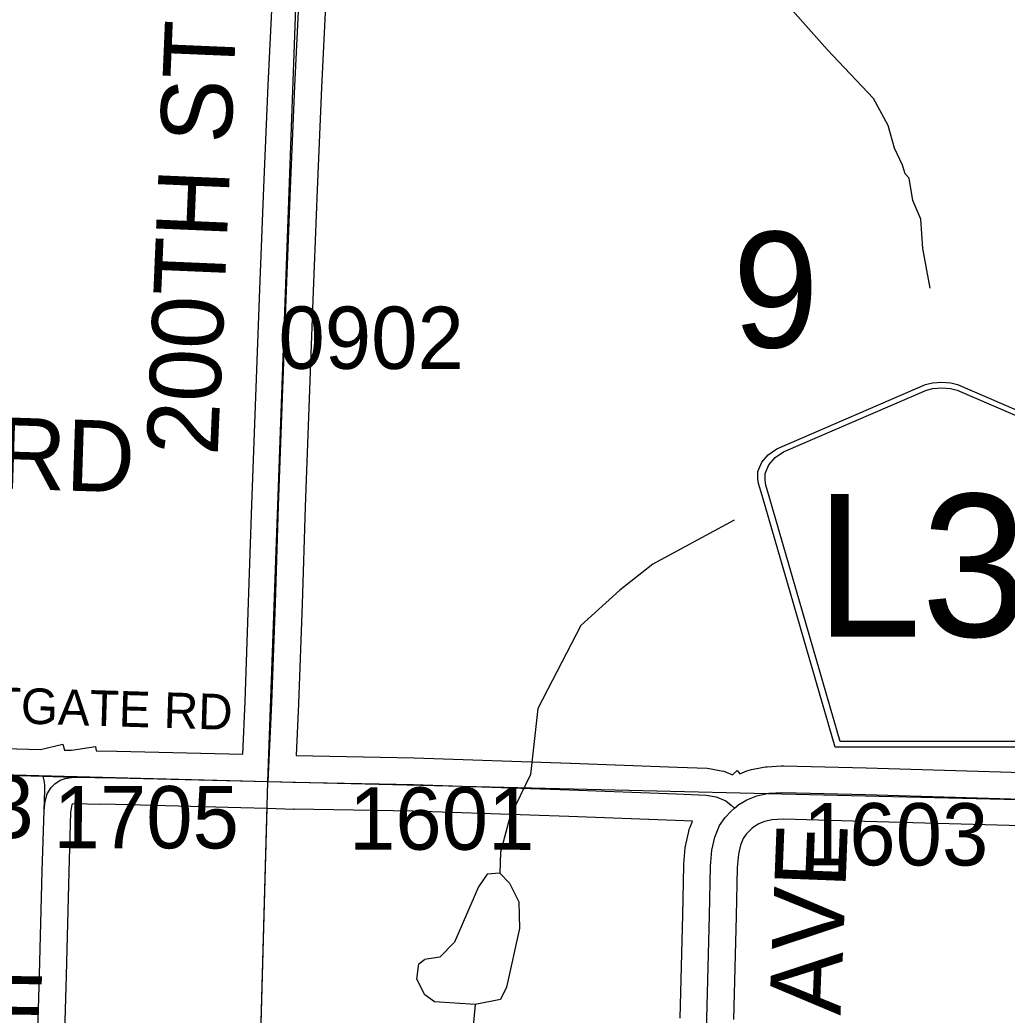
# Model space of a CAD drawing. Extents: x -132.8 to -73.3, y -60 to -26.
# Drawn here: x -119.804 to -118.695, y -34.693 to -33.575 of the extents above; entities that cross this region are included whole.
import ezdxf

# ---------------------------------------------------------------- set-up
doc = ezdxf.new("R2010")
doc.units = 0
for name, color, linetype in [('tdCoHydroRiver', 7, 'Continuous'), ('tdCoSecRdNmbr', 7, 'Continuous'), ('tdCoSecRdTxt', 7, 'Continuous'), ('tdCoSecRteBand', 7, 'Continuous'), ('tdCoSecRteCL', 7, 'Continuous'), ('tdCoSectLine', 7, 'Continuous'), ('tdCoSectLinePart', 7, 'Continuous'), ('tdCoSectNmbr', 7, 'Continuous'), ('tdCoShieldCoRte', 7, 'Continuous'), ('tdCoSurfGravel', 7, 'Continuous')]:
    doc.layers.add(name, color=color, linetype=linetype)

msp = doc.modelspace()

# ---------------------------------------------------------------- linework, layer by layer
at = {"layer": 'tdCoHydroRiver'}
for points in [[(-118.7814, -33.8764), (-118.7896, -33.8321), (-118.7919, -33.7989), (-118.8008, -33.7781), (-118.8048, -33.7528), (-118.8094, -33.7479), (-118.8123, -33.7384), (-118.8213, -33.7192), (-118.8285, -33.6938), (-118.845, -33.6634), (-118.8972, -33.6083), (-118.9569, -33.5404)], [(-119.0014, -34.1371), (-119.0927, -34.1866), (-119.1298, -34.2156), (-119.1735, -34.2554), (-119.2218, -34.3488), (-119.2301, -34.4227), (-119.2535, -34.4709), (-119.264, -34.5101), (-119.2646, -34.5337)], [(-119.2646, -34.5337), (-119.2789, -34.5349), (-119.2887, -34.5489), (-119.3156, -34.6112), (-119.3319, -34.6281), (-119.3493, -34.6308)], [(-119.2646, -34.5337), (-119.2539, -34.5451), (-119.2434, -34.5659), (-119.2426, -34.5959), (-119.257, -34.6617), (-119.2637, -34.6757), (-119.2923, -34.6813)], [(-119.2923, -34.6813), (-119.338, -34.6784), (-119.3488, -34.6703), (-119.3578, -34.6527), (-119.3557, -34.6354), (-119.3493, -34.6308)], [(-119.2923, -34.6813), (-119.2966, -34.7253), (-119.3021, -34.752)]]:
    msp.add_lwpolyline(points, dxfattribs=at)
at = {"layer": 'tdCoSecRteBand'}
for points in [[(-119.9008, -34.3914), (-119.7806, -34.3947), (-119.7552, -34.3887), (-119.7536, -34.3954), (-119.7519, -34.3955), (-119.7467, -34.3956), (-119.7455, -34.3956), (-119.7187, -34.3913), (-119.7179, -34.3962), (-119.695, -34.3967), (-119.695, -34.3967), (-119.6949, -34.3967), (-119.5534, -34.4002), (-119.5506, -34.341), (-119.5467, -34.2295), (-119.5432, -34.12), (-119.5432, -34.1199), (-119.5432, -34.1198), (-119.5385, -33.9985), (-119.5341, -33.8777), (-119.5341, -33.8777), (-119.5341, -33.8776), (-119.5297, -33.7635), (-119.5297, -33.7634), (-119.5297, -33.7633), (-119.5247, -33.6484), (-119.5247, -33.6484), (-119.5247, -33.6483), (-119.5201, -33.5489)], [(-119.4601, -33.5512), (-119.4648, -33.6511), (-119.4697, -33.7659), (-119.4741, -33.8799), (-119.4786, -34.0007), (-119.4786, -34.0008), (-119.4786, -34.0008), (-119.4833, -34.122), (-119.4867, -34.2314), (-119.4867, -34.2315), (-119.4867, -34.2315), (-119.4907, -34.3432), (-119.4907, -34.3434), (-119.4907, -34.3436), (-119.4934, -34.4017), (-119.3612, -34.4041), (-119.361, -34.4041), (-119.3607, -34.4041), (-119.1852, -34.41), (-119.1851, -34.41), (-119.185, -34.41), (-119.0652, -34.4147), (-119.0319, -34.4159), (-119.0296, -34.416), (-119.0273, -34.4165), (-119.0159, -34.4187), (-119.013, -34.4193), (-119.0103, -34.4204), (-119.0035, -34.4232)], [(-119.0035, -34.4232), (-118.9981, -34.4185), (-118.9951, -34.422), (-118.9872, -34.4189), (-118.9847, -34.4179), (-118.982, -34.4173), (-118.9684, -34.4146), (-118.9664, -34.4142), (-118.9644, -34.4141), (-118.9486, -34.4131), (-118.9473, -34.413), (-118.9459, -34.4131), (-118.8532, -34.4155), (-118.8532, -34.4155), (-118.8531, -34.4155), (-118.6773, -34.4207)], [(-119.0621, -34.6965), (-119.0591, -34.5807), (-119.0579, -34.5252), (-119.0579, -34.5243), (-119.0578, -34.5234), (-119.0563, -34.5054), (-119.0561, -34.5034), (-119.0557, -34.5014), (-119.0525, -34.4869), (-119.0519, -34.4843), (-119.0509, -34.4819), (-119.0482, -34.4754), (-119.0674, -34.4747), (-119.0675, -34.4747), (-119.0675, -34.4747), (-119.1873, -34.47), (-119.3625, -34.4641), (-119.4955, -34.4617), (-119.4955, -34.4617), (-119.4961, -34.4617), (-119.4962, -34.4623), (-119.5258, -34.4609), (-119.5555, -34.4602), (-119.6963, -34.4567), (-119.7143, -34.4563), (-119.7143, -34.4565), (-119.7415, -34.4558), (-119.7448, -34.4563), (-119.7449, -34.4564), (-119.7451, -34.4566), (-119.7452, -34.4567), (-119.7458, -34.4588), (-119.7466, -34.4656), (-119.7485, -34.5323), (-119.7517, -34.6487), (-119.7517, -34.6487), (-119.7517, -34.6487), (-119.7549, -34.7641)], [(-118.6792, -34.4807), (-118.8549, -34.4755), (-118.9462, -34.4731), (-118.9586, -34.4738), (-118.9675, -34.4756), (-118.9739, -34.4782), (-118.9787, -34.4811), (-118.9811, -34.4831), (-118.9859, -34.4877), (-118.9878, -34.4898), (-118.9913, -34.4948), (-118.9945, -34.5024), (-118.9967, -34.5124), (-118.9979, -34.5275), (-118.9991, -34.5821), (-118.9991, -34.5821), (-118.9991, -34.5822), (-119.0021, -34.6981)]]:
    msp.add_lwpolyline(points, dxfattribs=at)
at = {"layer": 'tdCoSecRteCL'}
for points in [[(-119.5247, -34.4309), (-119.5206, -34.3422), (-119.5167, -34.2305), (-119.5132, -34.121), (-119.5086, -33.9996), (-119.5041, -33.8788), (-119.4997, -33.7646), (-119.4947, -33.6497), (-119.4901, -33.5498), (-119.4883, -33.4264)], [(-119.0012, -34.4608), (-118.9963, -34.4566), (-118.9872, -34.4512), (-118.9761, -34.4467), (-118.9625, -34.444), (-118.9467, -34.443), (-118.854, -34.4455), (-118.6782, -34.4507), (-118.6311, -34.4524), (-118.6099, -34.4529), (-118.5948, -34.4519), (-118.5883, -34.4509), (-118.5783, -34.4492), (-118.5682, -34.4458), (-118.5586, -34.4406), (-118.5512, -34.4352), (-118.544, -34.4282), (-118.5376, -34.4206), (-118.5312, -34.4107), (-118.5298, -34.4072)], [(-119.9016, -34.4213), (-119.7775, -34.4248)], [(-119.7765, -34.4634), (-119.7756, -34.4406), (-119.7756, -34.4344), (-119.7764, -34.4297), (-119.7775, -34.4248)], [(-119.7775, -34.4248), (-119.7662, -34.4251), (-119.7435, -34.4257)], [(-119.7765, -34.4634), (-119.7753, -34.4528), (-119.7728, -34.4444), (-119.7686, -34.4375), (-119.7642, -34.4333), (-119.7585, -34.4292), (-119.7526, -34.4272), (-119.7435, -34.4257)], [(-119.7435, -34.4257), (-119.6957, -34.4267), (-119.5247, -34.4309)], [(-119.5247, -34.4309), (-119.4971, -34.4316), (-119.3617, -34.4341), (-119.1862, -34.44), (-119.0663, -34.4447), (-119.033, -34.4459), (-119.0217, -34.4481), (-119.0108, -34.4526), (-119.0047, -34.4573), (-119.0012, -34.4608)], [(-119.7849, -34.7633), (-119.7817, -34.6479), (-119.7785, -34.5315), (-119.7765, -34.4634)], [(-119.1887, -35.5541), (-119.1144, -35.4403), (-119.1004, -35.4174), (-119.0898, -35.3969), (-119.0789, -35.372), (-119.0703, -35.3513), (-119.0612, -35.3232), (-119.0543, -35.2973), (-119.0488, -35.2734), (-119.0466, -35.2522), (-119.0429, -35.1641), (-119.0407, -35.0524), (-119.038, -34.9343), (-119.0358, -34.8174), (-119.0321, -34.6973), (-119.0291, -34.5814), (-119.0279, -34.5259), (-119.0264, -34.5079), (-119.0232, -34.4934), (-119.0178, -34.4803), (-119.0114, -34.4712), (-119.0052, -34.4643), (-119.0012, -34.4608)]]:
    msp.add_lwpolyline(points, dxfattribs=at)
at = {"layer": 'tdCoSectLine'}
for points in [[(-119.5251, -34.4309), (-119.4887, -33.4264)], [(-120.5255, -34.4045), (-119.5251, -34.4309)], [(-119.5527, -35.4298), (-119.5251, -34.4309)], [(-119.5251, -34.4309), (-118.5269, -34.4548)]]:
    msp.add_lwpolyline(points, dxfattribs=at)
at = {"layer": 'tdCoSectLinePart'}
msp.add_lwpolyline([(-119.5527, -35.4298), (-119.5259, -34.4605)], dxfattribs=at)
at = {"layer": 'tdCoShieldCoRte'}
for points in [[(-118.8882, -34.3922), (-118.9701, -34.1093), (-118.974, -34.0961), (-118.9747, -34.0902), (-118.9747, -34.0824), (-118.9705, -34.0721), (-118.9632, -34.0636), (-118.9536, -34.0569), (-118.7864, -33.9846), (-118.7788, -33.9829), (-118.7684, -33.982), (-118.758, -33.9829), (-118.7505, -33.9846), (-118.5832, -34.0569), (-118.5736, -34.0636), (-118.5664, -34.0721), (-118.5621, -34.0824), (-118.5621, -34.0902), (-118.5628, -34.0961), (-118.5667, -34.1093), (-118.6487, -34.3922)], [(-118.8823, -34.3858), (-118.962, -34.1106), (-118.9658, -34.0979), (-118.9665, -34.0923), (-118.9665, -34.0848), (-118.9624, -34.0749), (-118.9554, -34.0667), (-118.9462, -34.0603), (-118.7856, -33.9909), (-118.7784, -33.9893), (-118.7684, -33.9884), (-118.7584, -33.9893), (-118.7512, -33.9909), (-118.5906, -34.0603), (-118.5814, -34.0667), (-118.5744, -34.0749), (-118.5704, -34.0848), (-118.5704, -34.0923), (-118.5711, -34.0979), (-118.5748, -34.1106), (-118.6545, -34.3858)]]:
    msp.add_lwpolyline(points, close=True, dxfattribs=at)
at = {"layer": 'tdCoSurfGravel'}
msp.add_line((-119.7775, -34.4248), (-119.7662, -34.4251), dxfattribs=at)
for points in [[(-119.5247, -34.4309), (-119.5206, -34.3422), (-119.5167, -34.2305), (-119.5132, -34.121), (-119.5086, -33.9996), (-119.5041, -33.8788), (-119.4997, -33.7646), (-119.4947, -33.6497), (-119.4901, -33.5498), (-119.4883, -33.4264)], [(-119.9016, -34.4213), (-119.7775, -34.4248)], [(-119.7849, -34.7633), (-119.7817, -34.6479), (-119.7785, -34.5315), (-119.7765, -34.4634), (-119.7756, -34.4406), (-119.7756, -34.4344), (-119.7764, -34.4297), (-119.7775, -34.4248)], [(-119.7662, -34.4251), (-119.7435, -34.4257), (-119.6957, -34.4267), (-119.5247, -34.4309), (-119.4971, -34.4316), (-119.3617, -34.4341), (-119.1862, -34.44), (-119.0663, -34.4447), (-119.033, -34.4459), (-119.0217, -34.4481), (-119.0108, -34.4526), (-119.0047, -34.4573), (-119.0012, -34.4608)], [(-119.7765, -34.4634), (-119.7753, -34.4528), (-119.7728, -34.4444), (-119.7686, -34.4375), (-119.7642, -34.4333), (-119.7585, -34.4292), (-119.7526, -34.4272), (-119.7435, -34.4257)], [(-119.0012, -34.4608), (-118.9963, -34.4566), (-118.9872, -34.4512), (-118.9761, -34.4467), (-118.9625, -34.444), (-118.9467, -34.443), (-118.854, -34.4455), (-118.6782, -34.4507), (-118.6311, -34.4524), (-118.6099, -34.4529), (-118.5948, -34.4519), (-118.5883, -34.4509)], [(-119.1887, -35.5541), (-119.1144, -35.4403), (-119.1004, -35.4174), (-119.0898, -35.3969), (-119.0789, -35.372), (-119.0703, -35.3513), (-119.0612, -35.3232), (-119.0543, -35.2973), (-119.0488, -35.2734), (-119.0466, -35.2522), (-119.0429, -35.1641), (-119.0407, -35.0524), (-119.038, -34.9343), (-119.0358, -34.8174), (-119.0321, -34.6973), (-119.0291, -34.5814), (-119.0279, -34.5259), (-119.0264, -34.5079), (-119.0232, -34.4934), (-119.0178, -34.4803), (-119.0114, -34.4712), (-119.0052, -34.4643), (-119.0012, -34.4608)]]:
    msp.add_lwpolyline(points, dxfattribs=at)

# ---------------------------------------------------------------- texts
at = {"layer": 'tdCoSecRdNmbr'}
for s, rotation, p in [('0902', 359.9104, (-119.5133, -33.967)), ('1703', 359.91, (-119.9964, -34.494)), ('1705', 359.9102, (-119.7659, -34.5056)), ('1601', 359.9106, (-119.4341, -34.5072)), ('1603', 359.9107, (-118.9243, -34.5248))]:
    msp.add_text(s, height=0.07, rotation=rotation, dxfattribs=at).set_placement(p)
at = {"layer": 'tdCoSecRdTxt'}
for s, height, rotation, p in [('200TH ST', 0.08, 87.5531, (-119.5815, -34.0652)), ('WESTGATE RD', 0.08, 358.1769, (-120.4598, -34.0813)), ('WESTGATE RD', 0.04, 358.2583, (-119.9574, -34.3609)), ('COLDWATER AVE', 0.08, 87.7697, (-118.9098, -35.4065)), ('TERRACE', 0.08, 359.1162, (-120.2845, -34.722))]:
    msp.add_text(s, height=height, rotation=rotation, dxfattribs=at).set_placement(p)
at = {"layer": 'tdCoSectNmbr'}
msp.add_text('9', height=0.13, rotation=359.9106, dxfattribs=at).set_placement((-119.0033, -33.9431))
at = {"layer": 'tdCoShieldCoRte'}
msp.add_text('L36', height=0.16, dxfattribs=at).set_placement((-118.9103, -34.2679))

doc.saveas('drawing.dxf')
